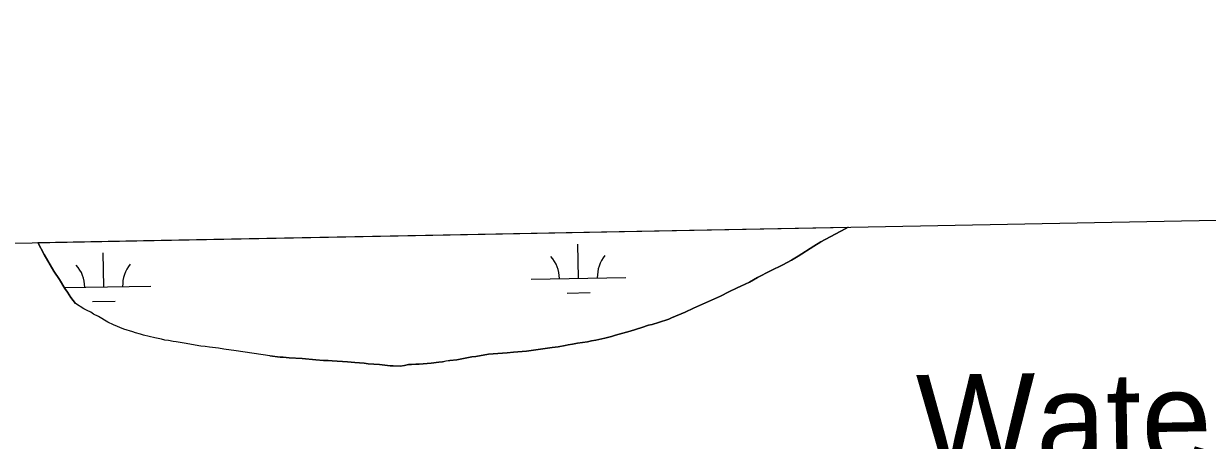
# Model space of a CAD drawing. Extents: x 3957609 to 3995875, y 234277 to 260273.
# Drawn here: x 3981263 to 3982514, y 258045 to 258486 of the extents above; entities that cross this region are included whole.
import ezdxf

# ---------------------------------------------------------------- set-up
doc = ezdxf.new("R2010")
doc.units = 0
for name, color, linetype in [('V-GRID-FRAM', 7, 'Continuous'), ('V-RIVR-IDEN', 7, 'Continuous'), ('V-TOPO-SHOR', 7, 'Continuous'), ('V-WETL-SWMP', 7, 'Continuous')]:
    doc.layers.add(name, color=color, linetype=linetype)

msp = doc.modelspace()

# ---------------------------------------------------------------- linework, layer by layer
at = {"layer": 'V-GRID-FRAM'}
for points in [[(3961534.646, 257877.621), (3993438.57, 258485.581), (3993792.928, 240306.336), (3961873.139, 239698.074), (3961534.646, 257877.621)], [(3961534.646, 257877.621), (3993438.57, 258485.581)]]:
    msp.add_lwpolyline(points, dxfattribs=at)
at = {"layer": 'V-TOPO-SHOR'}
for points in [[(3981523.007, 258134.179), (3981533.966, 258132.77), (3981537.294, 258132.755), (3981543.557, 258131.95), (3981557.063, 258131.313), (3981571.547, 258129.888), (3981579.767, 258129.272), (3981584.662, 258129.253), (3981588.967, 258128.846), (3981605.214, 258127.807), (3981612.847, 258126.996), (3981622.829, 258126.177), (3981627.134, 258125.573), (3981638.879, 258124.747), (3981650.229, 258123.531), (3981653.557, 258123.322), (3981660.801, 258123.295), (3981665.503, 258123.867), (3981669.617, 258124.829), (3981672.945, 258124.817), (3981677.254, 258125.194), (3981680.779, 258125.18), (3981693.704, 258126.306), (3981701.54, 258127.453), (3981705.457, 258127.83), (3981709.375, 258128.6), (3981713.49, 258129.171), (3981720.735, 258129.929), (3981736.605, 258133.003), (3981740.72, 258133.378), (3981754.04, 258135.68), (3981774.016, 258137.171), (3981780.676, 258137.93), (3981794.191, 258139.055), (3981809.076, 258140.957), (3981821.417, 258142.87), (3981827.686, 258143.63), (3981835.131, 258145.168), (3981838.461, 258145.549), (3981842.966, 258146.315), (3981848.453, 258147.47), (3981858.836, 258148.998), (3981863.147, 258149.96), (3981867.653, 258150.532), (3981877.254, 258152.649), (3981884.113, 258154.386), (3981888.62, 258155.936), (3981903.909, 258160.188), (3981916.453, 258164.057), (3981923.313, 258166.381), (3981927.233, 258167.346), (3981933.897, 258169.279), (3981944.875, 258172.959), (3981947.619, 258174.319), (3981961.935, 258180.14), (3981970.759, 258184.416), (3981999.392, 258197.232), (3982008.416, 258201.898), (3982017.243, 258206.172), (3982020.966, 258207.724), (3982029.99, 258212.195), (3982038.624, 258217.057), (3982052.354, 258224.055), (3982065.297, 258230.273), (3982074.519, 258235.329), (3982081.583, 258239.415), (3982098.264, 258250.122), (3982105.524, 258254.599), (3982120.63, 258262.961), (3982132.007, 258268.794), (3982134.543, 258270.172)], [(3981277.794, 258253.846), (3981284.382, 258241.291), (3981294.694, 258223.828), (3981300.535, 258214.8), (3981306.374, 258205.185), (3981309.1, 258201.455), (3981312.8, 258195.959), (3981317.73, 258189.591)], [(3981523.007, 258134.179), (3981487.589, 258139.401), (3981474.478, 258141.015), (3981468.803, 258142.014), (3981459.411, 258143.225), (3981454.518, 258144.025), (3981450.016, 258144.433), (3981432.602, 258147.63), (3981428.297, 258148.037), (3981423.992, 258148.836), (3981420.667, 258149.24), (3981415.97, 258150.237), (3981412.057, 258150.642), (3981408.536, 258151.634), (3981404.819, 258152.236), (3981401.297, 258153.03), (3981389.365, 258156.012), (3981386.432, 258157.001), (3981380.956, 258158.392), (3981378.023, 258159.578), (3981368.832, 258162.353), (3981357.883, 258166.701), (3981351.628, 258169.857), (3981342.056, 258175.569), (3981336.586, 258178.329), (3981333.655, 258180.103), (3981329.942, 258182.073), (3981326.229, 258183.851), (3981317.73, 258189.591)]]:
    msp.add_lwpolyline(points, dxfattribs=at)
at = {"layer": 'V-WETL-SWMP'}
for p, q in [((3981277.794, 258253.846), (3982134.544, 258270.172)), ((3982120.63, 258262.961), (3982105.524, 258254.598)), ((3982132.007, 258268.793), (3982120.63, 258262.961)), ((3982134.544, 258270.172), (3982132.007, 258268.793)), ((3981284.382, 258241.29), (3981277.794, 258253.846)), ((3981849.227, 258216.163), (3981848.573, 258252.157)), ((3982105.524, 258254.598), (3982098.263, 258250.122)), ((3981294.694, 258223.827), (3981284.382, 258241.29)), ((3981347.402, 258207.038), (3981346.747, 258243.032)), ((3982081.582, 258239.415), (3982074.519, 258235.329)), ((3982098.263, 258250.122), (3982081.582, 258239.415)), ((3982065.298, 258230.273), (3982052.353, 258224.055)), ((3982074.519, 258235.329), (3982065.298, 258230.273)), ((3981300.535, 258214.8), (3981294.694, 258223.827)), ((3981306.373, 258205.185), (3981300.535, 258214.8)), ((3981799.235, 258215.254), (3981899.219, 258217.072)), ((3982038.623, 258217.057), (3982029.99, 258212.195)), ((3982052.353, 258224.055), (3982038.623, 258217.057)), ((3981305.708, 258206.28), (3981397.394, 258207.947)), ((3981309.1, 258201.455), (3981306.373, 258205.185)), ((3981312.8, 258195.959), (3981309.1, 258201.455)), ((3981837.51, 258200.516), (3981861.506, 258200.953)), ((3982008.416, 258201.897), (3981999.392, 258197.232)), ((3982017.242, 258206.172), (3982008.416, 258201.897)), ((3982020.967, 258207.725), (3982017.242, 258206.172)), ((3982029.99, 258212.195), (3982020.967, 258207.725)), ((3981317.729, 258189.592), (3981312.8, 258195.959)), ((3981326.229, 258183.85), (3981317.729, 258189.592)), ((3981335.684, 258191.391), (3981359.68, 258191.828)), ((3981999.392, 258197.232), (3981970.76, 258184.415)), ((3981329.942, 258182.074), (3981326.229, 258183.85)), ((3981333.655, 258180.103), (3981329.942, 258182.074)), ((3981336.585, 258178.33), (3981333.655, 258180.103)), ((3981342.057, 258175.569), (3981336.585, 258178.33)), ((3981351.629, 258169.856), (3981342.057, 258175.569)), ((3981961.934, 258180.14), (3981947.62, 258174.319)), ((3981970.76, 258184.415), (3981961.934, 258180.14)), ((3981357.883, 258166.7), (3981351.629, 258169.856)), ((3981368.831, 258162.353), (3981357.883, 258166.7)), ((3981916.452, 258164.057), (3981903.908, 258160.188)), ((3981923.313, 258166.381), (3981916.452, 258164.057)), ((3981927.233, 258167.346), (3981923.313, 258166.381)), ((3981933.897, 258169.279), (3981927.233, 258167.346)), ((3981944.874, 258172.959), (3981933.897, 258169.279)), ((3981947.62, 258174.319), (3981944.874, 258172.959)), ((3981378.023, 258159.578), (3981368.831, 258162.353)), ((3981380.955, 258158.392), (3981378.023, 258159.578)), ((3981386.432, 258157.002), (3981380.955, 258158.392)), ((3981389.365, 258156.012), (3981386.432, 258157.002)), ((3981401.297, 258153.031), (3981389.365, 258156.012)), ((3981404.819, 258152.235), (3981401.297, 258153.031)), ((3981408.536, 258151.634), (3981404.819, 258152.235)), ((3981412.057, 258150.642), (3981408.536, 258151.634)), ((3981415.971, 258150.236), (3981412.057, 258150.642)), ((3981420.666, 258149.24), (3981415.971, 258150.236)), ((3981867.652, 258150.532), (3981863.147, 258149.961)), ((3981877.253, 258152.65), (3981867.652, 258150.532)), ((3981884.112, 258154.387), (3981877.253, 258152.65)), ((3981888.621, 258155.937), (3981884.112, 258154.387)), ((3981903.908, 258160.188), (3981888.621, 258155.937)), ((3981423.993, 258148.836), (3981420.666, 258149.24)), ((3981428.297, 258148.037), (3981423.993, 258148.836)), ((3981432.603, 258147.63), (3981428.297, 258148.037)), ((3981450.017, 258144.433), (3981432.603, 258147.63)), ((3981454.518, 258144.025), (3981450.017, 258144.433)), ((3981459.41, 258143.224), (3981454.518, 258144.025)), ((3981468.803, 258142.015), (3981459.41, 258143.224)), ((3981474.477, 258141.015), (3981468.803, 258142.015)), ((3981487.589, 258139.4), (3981474.477, 258141.015)), ((3981523.007, 258134.179), (3981487.589, 258139.4)), ((3981780.676, 258137.93), (3981774.017, 258137.171)), ((3981794.19, 258139.055), (3981780.676, 258137.93)), ((3981809.076, 258140.958), (3981794.19, 258139.055)), ((3981821.418, 258142.87), (3981809.076, 258140.958)), ((3981827.686, 258143.631), (3981821.418, 258142.87)), ((3981835.131, 258145.169), (3981827.686, 258143.631)), ((3981838.461, 258145.549), (3981835.131, 258145.169)), ((3981842.967, 258146.315), (3981838.461, 258145.549)), ((3981848.453, 258147.47), (3981842.967, 258146.315)), ((3981858.836, 258148.998), (3981848.453, 258147.47)), ((3981863.147, 258149.961), (3981858.836, 258148.998)), ((3981533.966, 258132.769), (3981523.007, 258134.179)), ((3981537.294, 258132.756), (3981533.966, 258132.769)), ((3981543.557, 258131.95), (3981537.294, 258132.756)), ((3981557.063, 258131.313), (3981543.557, 258131.95)), ((3981571.546, 258129.889), (3981557.063, 258131.313)), ((3981579.767, 258129.272), (3981571.546, 258129.889)), ((3981584.662, 258129.254), (3981579.767, 258129.272)), ((3981588.968, 258128.846), (3981584.662, 258129.254)), ((3981605.214, 258127.807), (3981588.968, 258128.846)), ((3981612.847, 258126.996), (3981605.214, 258127.807)), ((3981622.829, 258126.176), (3981612.847, 258126.996)), ((3981627.134, 258125.573), (3981622.829, 258126.176)), ((3981638.878, 258124.747), (3981627.134, 258125.573)), ((3981677.254, 258125.193), (3981672.945, 258124.817)), ((3981680.778, 258125.18), (3981677.254, 258125.193)), ((3981693.704, 258126.307), (3981680.778, 258125.18)), ((3981701.54, 258127.453), (3981693.704, 258126.307)), ((3981705.457, 258127.83), (3981701.54, 258127.453)), ((3981709.375, 258128.599), (3981705.457, 258127.83)), ((3981713.489, 258129.171), (3981709.375, 258128.599)), ((3981720.736, 258129.928), (3981713.489, 258129.171)), ((3981736.606, 258133.002), (3981720.736, 258129.928)), ((3981740.719, 258133.378), (3981736.606, 258133.002)), ((3981754.041, 258135.679), (3981740.719, 258133.378)), ((3981774.017, 258137.171), (3981754.041, 258135.679)), ((3981650.229, 258123.53), (3981638.878, 258124.747)), ((3981653.557, 258123.322), (3981650.229, 258123.53)), ((3981660.801, 258123.296), (3981653.557, 258123.322)), ((3981665.502, 258123.866), (3981660.801, 258123.296)), ((3981669.617, 258124.829), (3981665.502, 258123.866)), ((3981672.945, 258124.817), (3981669.617, 258124.829))]:
    msp.add_line(p, q, dxfattribs=at)
for centre, start, end in [((3981793.985, 258215.633), 0.269879, 41.813537), ((3981904.452, 258217.642), 140.269876, 181.813534), ((3981292.16, 258206.509), 0.269879, 41.813537), ((3981402.627, 258208.517), 140.269876, 181.813534)]:
    msp.add_arc(centre, 35.246, start, end, dxfattribs=at)

# ---------------------------------------------------------------- texts
at = {"layer": 'V-RIVR-IDEN'}
msp.add_text('Water', height=99.9998, rotation=0.902342, dxfattribs=at).set_placement((3982207.397, 258013.782))

doc.saveas('drawing.dxf')
